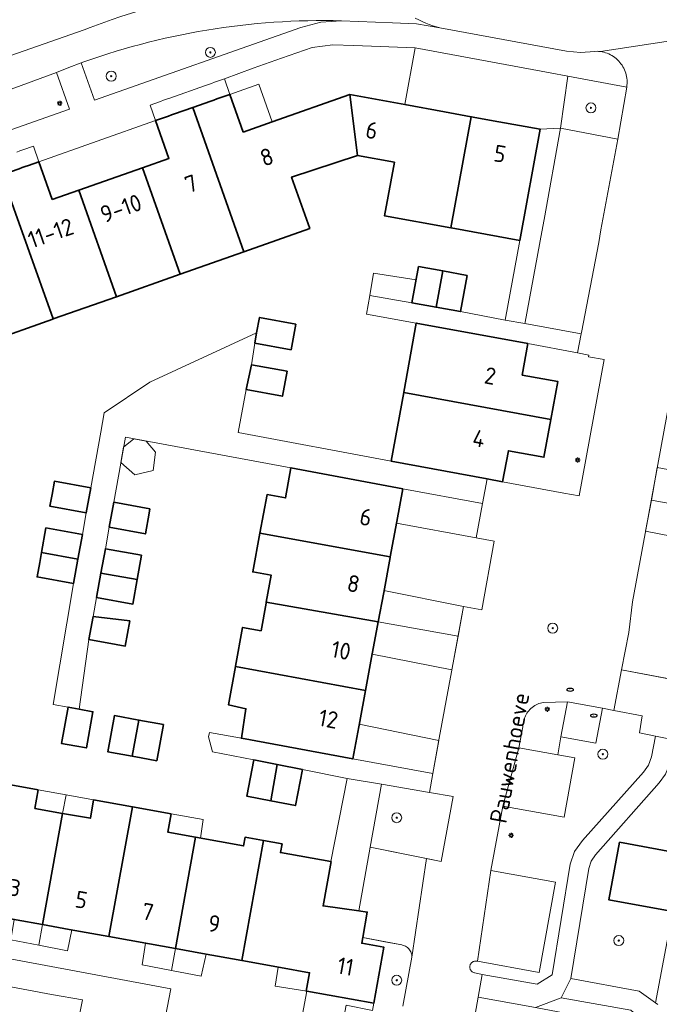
# Model space of a CAD drawing. Header units: metres. Extents: x 152610 to 160096, y 456114 to 462495.
# Tile 496 of 656: x 158115 to 158166, y 460273 to 460351. Entities that reach past the tile are written whole.
import ezdxf
from ezdxf.enums import TextEntityAlignment as Align

# ---------------------------------------------------------------- set-up
doc = ezdxf.new("R2010")
doc.units = ezdxf.units.M
doc.header["$LTSCALE"] = 0.5
doc.layers.get('0').update_dxf_attribs({"linetype": 'CONTINUOUS'})
for name, color, linetype, lineweight in [('B-PV-GR-BEPLANTING_CULTUUR_BODEMBEDEKKER-GV', 251, 'CONTINUOUS', 18), ('B-PV-GR-BEPLANTING_CULTUUR_HEESTERS-GV', 251, 'CONTINUOUS', 18), ('B-PV-GR-BOOM-S', 251, 'CONTINUOUS', 25), ('B-PV-IE-MEUBILAIR-S', 251, 'CONTINUOUS', 25), ('B-PV-IE-TERREINAFSCHEIDING_KUNSTMATIG_MUUR-G', 251, 'IE-TERREINAFSCHEIDING_KUNSTMATIG-SO', 18), ('B-PV-OG-BEBOUWING-GV', 6, 'CONTINUOUS', 35), ('B-PV-OG-BEBOUWING-T18', 1, 'CONTINUOUS', 18), ('B-PV-OG-BEBOUWING_OVERBOUWING-GV', 251, 'CONTINUOUS', 18), ('B-PV-OG-BEBOUWING_SCHUUR-GV', 251, 'CONTINUOUS', 18), ('B-PV-OG-TERREIN_BEGROEID-GV', 251, 'CONTINUOUS', 18), ('B-PV-OG-TOPOGRAFIE-T18', 1, 'CONTINUOUS', 18), ('B-PV-VH-GESLOTENVERHARDING_ASFALT-GV', 251, 'CONTINUOUS', 18), ('B-PV-VH-OPENVERHARDING_BETONSTRAATSTEEN-GV', 251, 'CONTINUOUS', 18), ('B-PV-VH-OPENVERHARDING_TEGEL-GV', 251, 'CONTINUOUS', 18)]:
    doc.layers.add(name, color=color, linetype=linetype, lineweight=lineweight)
doc.styles.add('NLCS-ISO', font='NLCS-ISO.ttf')
doc.styles.add('NLCS-ISO-M750-T18', font='NLCS-ISO.ttf', dxfattribs={"height": 1.35})
doc.linetypes.add('IE-TERREINAFSCHEIDING_KUNSTMATIG-SO', pattern='A,4,[82,NLCS.SHX,S=0.75,R=90,X=0,Y=0],4,-2', length=10)

# ---------------------------------------------------------------- blocks, each defined once
blk = doc.blocks.new('SIE-MEUBILAIR_PAAL_LICHTMAST-SO')
for points in [[(-0.62, 0), (-1, 0)], [(-0.71, 0.71), (-0.44, 0.44)], [(0, 1), (0, 0.62)], [(0.44, 0.44), (0.71, 0.71)], [(1, 0), (0.62, 0)], [(-0.71, -0.71), (-0.44, -0.44)], [(0, -0.62), (0, -1)], [(0.44, -0.44), (0.71, -0.71)]]:
    blk.add_lwpolyline(points)
blk.add_circle((0, 0), 0.5)
blk = doc.blocks.new('SIE-MEUBILAIR_PUT_RIOOLPUT-SO')
blk.add_ellipse((0, 0), major_axis=(1.25, 0), ratio=0.54)
at = {"style": 'NLCS-ISO'}
blk.add_text('ri', height=0.75, dxfattribs=at).set_placement((-0.04, 0.07), align=Align.MIDDLE_CENTER)
blk = doc.blocks.new('SGR-BOOM_GBKN-SO')
at = {"linetype": 'ByBlock', "lineweight": 18}
h = blk.add_hatch(color=0, dxfattribs=at)
h.dxf.hatch_style = 1
edge = h.paths.add_edge_path()
edge.add_arc((0, 0), 0.25, 0, 360)
at = {"color": 0, "linetype": 'ByBlock', "lineweight": 18}
for radius in [2, 0.25]:
    blk.add_circle((0, 0), radius, dxfattribs=at)
at = {"color": 0, "linetype": 'ByBlock', "lineweight": 18, "style": 'NLCS-ISO'}
blk.add_attdef('SOORT', (2.5, 0), '', height=1.5, dxfattribs=at)

msp = doc.modelspace()

# ---------------------------------------------------------------- linework, layer by layer
at = {"layer": 'B-PV-GR-BEPLANTING_CULTUUR_BODEMBEDEKKER-GV', "flags": 128}
for points in [[(158163.462, 460346.103), (158158.75, 460346.98), (158158.16, 460342.8), (158162.75, 460341.93)], [(158156.85, 460335.52), (158158.16, 460342.8), (158156.54, 460342.72), (158154.92, 460333.83), (158153.75, 460327.46), (158155.307, 460327.178), (158155.33, 460327.3), (158156.67, 460334.52)], [(158162.424, 460296.25), (158161.52, 460296.42), (158160.98, 460293.63), (158158.19, 460294.14), (158157.944, 460292.693), (158159.3, 460292.45), (158158.46, 460287.71), (158153.55, 460288.58), (158152.59, 460283.43), (158157.77, 460282.51), (158156.45, 460275.29), (158151.53, 460276.18), (158151.47, 460276.195), (158151.409, 460276.202), (158151.347, 460276.201), (158151.285, 460276.193), (158151.226, 460276.176), (158151.169, 460276.152), (158151.115, 460276.121), (158151.066, 460276.083), (158151.023, 460276.039), (158150.985, 460275.99), (158150.954, 460275.936), (158150.93, 460275.879), (158150.914, 460275.82), (158150.906, 460275.758), (158150.905, 460275.696), (158150.913, 460275.635), (158150.928, 460275.575), (158150.951, 460275.518), (158150.981, 460275.464), (158151.018, 460275.414), (158151.061, 460275.369), (158151.109, 460275.331), (158151.162, 460275.299), (158151.219, 460275.274), (158151.278, 460275.256), (158151.312, 460275.25), (158151.902, 460275.135), (158156.3, 460274.36), (158157.5, 460275.09), (158158.946, 460283.947), (158159.284, 460284.966), (158159.922, 460285.829), (158164.804, 460291.312), (158165.217, 460291.871), (158165.439, 460292.53), (158165.76, 460294.19), (158164.48, 460294.44), (158164.71, 460295.82)], [(158169.63, 460293.43), (158167.24, 460293.88), (158166.882, 460291.928), (158166.572, 460291.136), (158166.054, 460290.461), (158160.97, 460284.69), (158160.607, 460284.19), (158160.421, 460283.6), (158158.99, 460274.81), (158164.45, 460273.79), (158165.772, 460272.848), (158166.782, 460278.21), (158167.147, 460280.151), (158162.04, 460281.09), (158162.89, 460285.7), (158168.2, 460284.72), (158168.881, 460289.007), (158169.38, 460292.16)], [(158163.78, 460272.26), (158158.23, 460273.27), (158156.16, 460272.475), (158157.98, 460272.14), (158165.557, 460270.76)]]:
    msp.add_lwpolyline(points, close=True, dxfattribs=at)
msp.add_lwpolyline([(158145.559, 460272.58), (158146.274, 460276.516), (158146.273, 460276.604), (158146.263, 460276.691), (158146.246, 460276.777), (158146.22, 460276.861), (158146.188, 460276.942), (158146.148, 460277.02), (158146.101, 460277.094), (158146.047, 460277.164), (158145.988, 460277.228), (158145.923, 460277.287), (158145.852, 460277.339), (158145.778, 460277.385), (158145.699, 460277.424), (158145.617, 460277.455), (158145.533, 460277.479), (158145.48, 460277.49), (158144.119, 460277.747), (158142.352, 460278.08), (158142.271, 460277.617), (158144.038, 460277.3), (158143.23, 460272.82), (158143.133, 460272.246)], dxfattribs=at)
at = {"layer": 'B-PV-GR-BEPLANTING_CULTUUR_HEESTERS-GV', "flags": 128}
for points in [[(158141.634, 460349.434), (158139.956, 460349.469), (158138.291, 460349.255), (158135.859, 460348.406), (158133.588, 460347.613), (158131.28, 460346.76), (158131.72, 460345.515), (158134.04, 460346.33), (158135.1, 460343.32), (158141.32, 460345.5), (158145.717, 460344.699), (158146.54, 460349.23)], [(158158.19, 460294.14), (158158.73, 460296.94), (158156.808, 460296.889), (158156.685, 460296.865), (158156.564, 460296.832), (158156.445, 460296.792), (158156.329, 460296.745), (158156.216, 460296.69), (158156.106, 460296.628), (158156.001, 460296.56), (158155.901, 460296.484), (158155.806, 460296.403), (158155.716, 460296.316), (158155.631, 460296.223), (158155.553, 460296.125), (158155.481, 460296.022), (158155.416, 460295.914), (158155.358, 460295.803), (158155.307, 460295.688), (158155.263, 460295.571), (158155.227, 460295.451), (158155.199, 460295.328), (158155.179, 460295.205), (158155.166, 460295.08), (158155.162, 460294.954), (158155.162, 460294.93), (158154.84, 460293.25), (158157.944, 460292.693)], [(158143.85, 460290.339), (158141.11, 460290.811), (158139.807, 460284.151), (158139.81, 460284.15), (158139.169, 460280.611), (158142.024, 460280.211), (158142.95, 460285.309)], [(158147.688, 460289.679), (158143.85, 460290.339), (158142.95, 460285.309), (158147.45, 460284.397), (158148.62, 460284.16), (158149.59, 460289.35)], [(158143.23, 460272.82), (158137.875, 460273.78), (158136.96, 460268.97), (158140.07, 460267.61), (158141.02, 460272.66), (158143.133, 460272.246)]]:
    msp.add_lwpolyline(points, close=True, dxfattribs=at)
at = {"layer": 'B-PV-IE-TERREINAFSCHEIDING_KUNSTMATIG_MUUR-G', "flags": 128}
for points in [[(158163.62, 460302.49), (158163.04, 460299.5), (158168.78, 460298.4), (158168.69, 460297.77), (158181.76, 460295.37), (158182.24, 460297.84)], [(158149.59, 460289.35), (158148.62, 460284.16), (158142.95, 460285.309)], [(158153.55, 460288.58), (158152.59, 460283.43), (158157.77, 460282.51)], [(158142.706, 460280.115), (158142.352, 460278.08), (158145.48, 460277.49)]]:
    msp.add_lwpolyline(points, dxfattribs=at)
at = {"layer": 'B-PV-OG-BEBOUWING-GV', "flags": 128}
for points in [[(158132.78, 460342.5), (158131.72, 460345.515), (158130.923, 460345.238), (158130.677, 460345.151), (158130.432, 460345.065), (158130.188, 460344.978), (158128.75, 460344.47), (158132.83, 460332.93), (158138.11, 460334.79), (158136.66, 460338.9), (158141.93, 460340.63), (158141.32, 460345.5), (158135.1, 460343.32)], [(158145.717, 460344.699), (158141.32, 460345.5), (158141.93, 460340.63), (158144.879, 460340.09), (158144.1, 460335.8), (158149.387, 460334.844), (158151.03, 460343.73), (158148.887, 460344.121)], [(158132.83, 460332.93), (158128.75, 460344.47), (158127.303, 460343.958), (158127.058, 460343.872), (158126.813, 460343.785), (158126.567, 460343.698), (158125.78, 460343.42), (158126.84, 460340.4), (158124.72, 460339.65), (158127.74, 460331.13)], [(158153.231, 460343.327), (158151.03, 460343.73), (158149.387, 460334.844), (158149.41, 460334.84), (158154.92, 460333.83), (158156.54, 460342.72)], [(158117.51, 460337.11), (158116.44, 460340.12), (158115.603, 460339.827), (158115.358, 460339.741), (158115.113, 460339.655), (158114.868, 460339.57), (158113.473, 460339.081), (158117.597, 460327.553), (158122.65, 460329.33), (158119.63, 460337.86)], [(158127.74, 460331.13), (158124.72, 460339.65), (158119.63, 460337.86), (158122.65, 460329.33)], [(158117.597, 460327.553), (158113.473, 460339.081), (158113.47, 460339.08), (158112.04, 460338.574), (158111.795, 460338.488), (158111.55, 460338.401), (158111.305, 460338.315), (158110.5, 460338.03), (158111.57, 460335.01), (158104.16, 460332.4), (158104.733, 460330.778), (158105.72, 460327.98), (158110.81, 460329.78), (158112.27, 460325.67), (158117.56, 460327.54)], [(158148.749, 460331.391), (158146.81, 460331.74), (158146.28, 460328.838), (158148.214, 460328.491)], [(158150.7, 460331.04), (158148.749, 460331.391), (158148.214, 460328.491), (158150.18, 460328.14)], [(158136.99, 460327.13), (158134.09, 460327.68), (158133.859, 460326.433), (158133.71, 460325.63), (158136.61, 460325.09)], [(158155.566, 460325.591), (158146.63, 460327.23), (158145.63, 460321.7), (158145.624, 460321.666), (158157.399, 460319.516), (158157.96, 460322.55), (158155.11, 460323.07)], [(158136.29, 460323.38), (158133.462, 460323.888), (158133.02, 460321.92), (158135.92, 460321.37)], [(158157.399, 460319.516), (158145.624, 460321.666), (158144.63, 460316.18), (158152.295, 460314.76), (158153.54, 460314.53), (158154, 460317.01), (158156.84, 460316.493)], [(158145.55, 460313.98), (158136.608, 460315.65), (158136.17, 460313.24), (158134.69, 460313.51), (158134.12, 460310.42), (158144.549, 460308.527), (158145.074, 460311.367)], [(158120.6, 460314.04), (158117.69, 460314.57), (158117.499, 460313.504), (158117.33, 460312.57), (158120.23, 460312.04)], [(158125.33, 460312.36), (158122.43, 460312.89), (158122.07, 460310.89), (158124.97, 460310.36), (158125.271, 460312.026)], [(158119.92, 460310.309), (158117.01, 460310.84), (158116.655, 460308.88), (158119.561, 460308.353)], [(158144.549, 460308.527), (158134.12, 460310.42), (158133.55, 460307.32), (158135.03, 460307.05), (158134.633, 460304.9), (158143.584, 460303.328), (158144.022, 460305.688), (158144.54, 460308.48)], [(158124.66, 460308.66), (158121.76, 460309.18), (158121.409, 460307.223), (158124.311, 460306.713)], [(158119.561, 460308.353), (158116.655, 460308.88), (158116.511, 460308.082), (158116.3, 460306.92), (158119.2, 460306.39)], [(158124.311, 460306.713), (158121.409, 460307.223), (158121.06, 460305.28), (158123.96, 460304.75)], [(158143.584, 460303.328), (158134.633, 460304.9), (158134.62, 460304.83), (158134.21, 460302.62), (158132.74, 460302.89), (158132.17, 460299.79), (158132.166, 460299.767), (158142.569, 460297.851), (158143.057, 460300.483)], [(158123.72, 460303.4), (158120.782, 460303.744), (158120.45, 460301.91), (158122.617, 460301.521), (158123.35, 460301.39)], [(158142.569, 460297.851), (158132.166, 460299.767), (158131.6, 460296.7), (158133.005, 460296.377), (158132.649, 460294.017), (158141.55, 460292.36), (158142.105, 460295.353)], [(158119.661, 460296.346), (158118.78, 460296.51), (158118.25, 460293.61), (158119.312, 460293.414), (158120.25, 460293.24), (158120.77, 460296.14)], [(158124.441, 460295.476), (158122.49, 460295.83), (158121.96, 460292.93), (158123.915, 460292.575)], [(158126.4, 460295.12), (158124.441, 460295.476), (158123.915, 460292.575), (158124.625, 460292.445), (158125.87, 460292.22)], [(158135.509, 460291.919), (158133.64, 460292.29), (158133.07, 460289.4), (158134.986, 460289.021)], [(158137.53, 460291.52), (158135.509, 460291.919), (158134.986, 460289.021), (158136.96, 460288.63)], [(158172.83, 460291.531), (158171.91, 460291.7), (158171.399, 460288.49), (158168.881, 460289.007), (158168.2, 460284.72), (158162.89, 460285.7), (158162.04, 460281.09), (158167.147, 460280.151), (158172.86, 460279.11), (158175.014, 460291.129), (158175.01, 460291.13), (158173.598, 460291.39), (158173.342, 460291.437), (158173.086, 460291.484)], [(158116.39, 460289.89), (158113.289, 460290.45), (158111.42, 460280.07), (158114.619, 460279.499), (158116.74, 460279.12), (158118.34, 460288.01), (158116.13, 460288.41)], [(158123.919, 460288.53), (158120.82, 460289.09), (158120.56, 460287.62), (158118.34, 460288.01), (158116.74, 460279.12), (158118.863, 460278.736), (158122.05, 460278.16)], [(158127.02, 460287.98), (158123.919, 460288.53), (158122.05, 460278.16), (158125.292, 460277.575), (158127.37, 460277.2), (158128.97, 460286.1), (158126.76, 460286.5)], [(158134.409, 460285.83), (158132.93, 460286.1), (158132.81, 460285.41), (158128.97, 460286.1), (158127.37, 460277.2), (158129.531, 460276.813), (158132.68, 460276.25)], [(158135.89, 460285.57), (158134.409, 460285.83), (158132.68, 460276.25), (158135.763, 460275.692), (158138.1, 460275.27), (158137.829, 460273.79), (158137.875, 460273.78), (158143.23, 460272.82), (158144.038, 460277.3), (158142.271, 460277.617), (158142.352, 460278.08), (158142.706, 460280.115), (158142.024, 460280.211), (158139.169, 460280.611), (158139.81, 460284.15), (158139.807, 460284.151), (158135.76, 460284.88)]]:
    msp.add_lwpolyline(points, close=True, dxfattribs=at)
at = {"layer": 'B-PV-OG-BEBOUWING_OVERBOUWING-GV', "flags": 128}
for points in [[(158146.615, 460330.67), (158143.202, 460331.215), (158142.921, 460329.438), (158146.28, 460328.838)], [(158165.433, 460313.073), (158171.852, 460311.881), (158172.313, 460314.378), (158172.333, 460314.486), (158165.912, 460315.674)], [(158151.93, 460312.8), (158145.55, 460313.98), (158145.074, 460311.367), (158145.046, 460311.215), (158151.43, 460310.06)], [(158171.852, 460311.881), (158165.433, 460313.073), (158164.975, 460310.589), (158171.382, 460309.332), (158171.85, 460311.87)], [(158143.583, 460303.321), (158149.981, 460302.193), (158150.42, 460304.56), (158144.048, 460305.826), (158144.022, 460305.688), (158143.584, 460303.328)], [(158149.981, 460302.193), (158143.583, 460303.321), (158143.105, 460300.744), (158149.479, 460299.49)], [(158148.439, 460293.848), (158142.066, 460295.144), (158141.55, 460292.36), (158147.95, 460291.19)], [(158118.34, 460288.01), (158118.619, 460289.487), (158116.39, 460289.89), (158116.13, 460288.41)], [(158120.82, 460289.09), (158118.619, 460289.487), (158118.34, 460288.01), (158120.56, 460287.62)], [(158129.576, 460287.527), (158127.02, 460287.98), (158126.76, 460286.5), (158128.97, 460286.1), (158129.374, 460286.027)], [(158116.431, 460277.471), (158116.74, 460279.12), (158114.619, 460279.499), (158114.457, 460279.528), (158114.205, 460277.905)], [(158118.863, 460278.736), (158116.74, 460279.12), (158116.431, 460277.471), (158118.725, 460277.022), (158119.083, 460278.696)], [(158127.061, 460275.443), (158127.37, 460277.2), (158125.292, 460277.575), (158124.983, 460277.631), (158124.712, 460275.905)], [(158129.531, 460276.813), (158127.37, 460277.2), (158127.061, 460275.443), (158129.418, 460274.981), (158129.816, 460276.762)], [(158135.763, 460275.692), (158135.594, 460275.723), (158135.348, 460274.186), (158137.875, 460273.78), (158137.829, 460273.79), (158138.1, 460275.27)]]:
    msp.add_lwpolyline(points, close=True, dxfattribs=at)
at = {"layer": 'B-PV-OG-BEBOUWING_SCHUUR-GV', "flags": 128}
msp.add_lwpolyline([(158125.03, 460317.782), (158124.05, 460317.963), (158123.219, 460317.304), (158122.999, 460316.074), (158124.118, 460315.083), (158125.59, 460315.429), (158125.778, 460316.894)], close=True, dxfattribs=at)
at = {"layer": 'B-PV-OG-TERREIN_BEGROEID-GV', "flags": 128}
msp.add_lwpolyline([(158112.026, 460347.876), (158120.054, 460350.672), (158120.54, 460350.863), (158121.127, 460351.086), (158121.718, 460351.302), (158122.311, 460351.511), (158122.907, 460351.711), (158123.505, 460351.904), (158124.105, 460352.09), (158124.708, 460352.268), (158125.313, 460352.438), (158125.92, 460352.6), (158126.53, 460352.755), (158127.141, 460352.902), (158127.754, 460353.041), (158128.369, 460353.172), (158128.985, 460353.296), (158130.193, 460362.414), (158130.163, 460363.76), (158129.39, 460364.819), (158127.822, 460365.242), (158126.682, 460365.55), (158112.775, 460359.672)], dxfattribs=at)
for points in [[(158139.983, 460351.415), (158139.305, 460351.42), (158138.628, 460351.417), (158137.951, 460351.406), (158137.273, 460351.387), (158136.597, 460351.36), (158135.92, 460351.325), (158135.244, 460351.282), (158134.569, 460351.231), (158133.894, 460351.172), (158133.22, 460351.105), (158132.547, 460351.03), (158131.874, 460350.947), (158131.203, 460350.856), (158130.533, 460350.758), (158129.864, 460350.651), (158129.196, 460350.537), (158128.53, 460350.414), (158127.865, 460350.284), (158127.202, 460350.146), (158126.54, 460350), (158125.881, 460349.847), (158125.223, 460349.685), (158124.567, 460349.516), (158123.913, 460349.339), (158123.261, 460349.154), (158122.612, 460348.962), (158121.965, 460348.762), (158121.32, 460348.554), (158120.677, 460348.339), (158120.038, 460348.116), (158119.819, 460348.038), (158120.89, 460345.05), (158137.383, 460350.865), (158138.997, 460351.285), (158140.66, 460351.402)], [(158118.89, 460344.33), (158117.84, 460347.271), (158097.46, 460339.78), (158098.4, 460337.11)]]:
    msp.add_lwpolyline(points, close=True, dxfattribs=at)
at = {"layer": 'B-PV-VH-GESLOTENVERHARDING_ASFALT-GV', "flags": 128}
for points in [[(158146.547, 460351.602), (158146.823, 460351.468), (158147.102, 460351.343), (158147.384, 460351.224), (158147.669, 460351.113), (158147.957, 460351.01), (158148.247, 460350.914), (158148.518, 460350.832), (158158.639, 460348.973), (158159.773, 460348.863), (158160.91, 460348.946), (158161.11, 460348.961), (158161.217, 460348.955), (158161.356, 460348.94), (158170.994, 460350.41), (158171.168, 460350.467), (158171.345, 460350.517), (158171.94, 460350.59), (158176.817, 460351.379), (158187.881, 460353.173)], [(158097.46, 460339.78), (158117.84, 460347.271), (158118.826, 460347.664), (158119.819, 460348.038), (158120.038, 460348.116), (158120.677, 460348.339), (158121.32, 460348.554), (158121.965, 460348.762), (158122.612, 460348.962), (158123.261, 460349.154), (158123.913, 460349.339), (158124.567, 460349.516), (158125.223, 460349.685), (158125.881, 460349.847), (158126.54, 460350), (158127.202, 460350.146), (158127.865, 460350.284), (158128.53, 460350.414), (158129.196, 460350.537), (158129.864, 460350.651), (158130.533, 460350.758), (158131.203, 460350.856), (158131.874, 460350.947), (158132.547, 460351.03), (158133.22, 460351.105), (158133.894, 460351.172), (158134.569, 460351.231), (158135.244, 460351.282), (158135.92, 460351.325), (158136.597, 460351.36), (158137.273, 460351.387), (158137.951, 460351.406), (158138.628, 460351.417), (158139.305, 460351.42), (158139.983, 460351.415), (158140.66, 460351.402), (158144.737, 460351.243), (158146.64, 460351.157), (158148.518, 460350.832), (158148.247, 460350.914), (158147.957, 460351.01), (158147.669, 460351.113), (158147.384, 460351.224), (158147.102, 460351.343), (158146.823, 460351.468), (158146.547, 460351.602)], [(158122.311, 460351.511), (158121.718, 460351.302), (158121.127, 460351.086), (158120.54, 460350.863), (158120.054, 460350.672), (158112.026, 460347.876)]]:
    msp.add_lwpolyline(points, dxfattribs=at)
at = {"layer": 'B-PV-VH-OPENVERHARDING_BETONSTRAATSTEEN-GV', "flags": 128}
for points in [[(158170.994, 460350.41), (158161.356, 460348.94), (158161.495, 460348.917), (158161.632, 460348.886), (158161.767, 460348.848), (158161.9, 460348.801), (158162.03, 460348.748), (158162.157, 460348.687), (158162.28, 460348.619), (158162.399, 460348.544), (158162.513, 460348.462), (158162.623, 460348.374), (158162.727, 460348.28), (158162.826, 460348.18), (158162.919, 460348.075), (158163.006, 460347.964), (158163.087, 460347.849), (158163.161, 460347.73), (158163.227, 460347.606), (158163.287, 460347.479), (158163.34, 460347.348), (158163.385, 460347.215), (158163.422, 460347.08), (158163.451, 460346.942), (158163.473, 460346.804), (158163.487, 460346.664), (158163.493, 460346.523), (158163.49, 460346.383), (158163.48, 460346.242), (158163.462, 460346.103), (158162.75, 460341.93), (158161.4, 460334.67), (158161.22, 460333.68), (158159.85, 460326.47), (158159.83, 460326.36), (158159.539, 460324.832), (158160.44, 460324.66), (158160.414, 460324.514), (158161.66, 460324.3), (158159.67, 460313.4), (158158.43, 460313.63), (158153.54, 460314.53), (158152.295, 460314.76), (158151.93, 460312.8), (158151.43, 460310.06), (158152.869, 460309.769), (158151.881, 460304.29), (158150.42, 460304.56), (158149.451, 460299.337), (158148.472, 460294.025), (158147.95, 460291.19), (158147.688, 460289.679), (158149.59, 460289.35), (158148.62, 460284.16), (158147.45, 460284.397), (158146.274, 460276.516), (158145.559, 460272.58)], [(158151.099, 460270.586), (158151.58, 460273.32), (158151.902, 460275.135), (158151.312, 460275.25), (158151.278, 460275.256), (158151.219, 460275.274), (158151.162, 460275.299), (158151.109, 460275.331), (158151.061, 460275.369), (158151.018, 460275.414), (158150.981, 460275.464), (158150.951, 460275.518), (158150.928, 460275.575), (158150.913, 460275.635), (158150.905, 460275.696), (158150.906, 460275.758), (158150.914, 460275.82), (158150.93, 460275.879), (158150.954, 460275.936), (158150.985, 460275.99), (158151.023, 460276.039), (158151.066, 460276.083), (158151.115, 460276.121), (158151.169, 460276.152), (158151.226, 460276.176), (158151.285, 460276.193), (158151.347, 460276.201), (158151.409, 460276.202), (158151.47, 460276.195), (158151.53, 460276.18), (158152.59, 460283.43), (158153.55, 460288.58), (158154.84, 460293.25), (158155.162, 460294.93), (158155.162, 460294.954), (158155.166, 460295.08), (158155.179, 460295.205), (158155.199, 460295.328), (158155.227, 460295.451), (158155.263, 460295.571), (158155.307, 460295.688), (158155.358, 460295.803), (158155.416, 460295.914), (158155.481, 460296.022), (158155.553, 460296.125), (158155.631, 460296.223), (158155.716, 460296.316), (158155.806, 460296.403), (158155.901, 460296.484), (158156.001, 460296.56), (158156.106, 460296.628), (158156.216, 460296.69), (158156.329, 460296.745), (158156.445, 460296.792), (158156.564, 460296.832), (158156.685, 460296.865), (158156.808, 460296.889), (158158.73, 460296.94), (158161.52, 460296.42), (158162.424, 460296.25), (158163.04, 460299.5), (158163.62, 460302.49), (158163.93, 460304.92), (158164.94, 460310.398), (158166.916, 460321.126)], [(158167.871, 460298.574), (158163.04, 460299.5), (158162.424, 460296.25), (158164.71, 460295.82), (158164.48, 460294.44), (158165.76, 460294.19), (158167.24, 460293.88)]]:
    msp.add_lwpolyline(points, dxfattribs=at)
for points in [[(158156.67, 460334.52), (158155.33, 460327.3), (158155.307, 460327.178), (158159.83, 460326.36), (158159.85, 460326.47), (158161.22, 460333.68), (158161.4, 460334.67), (158162.75, 460341.93), (158158.16, 460342.8), (158156.85, 460335.52)], [(158161.52, 460296.42), (158158.73, 460296.94), (158158.19, 460294.14), (158160.98, 460293.63)], [(158157.944, 460292.693), (158154.84, 460293.25), (158153.55, 460288.58), (158158.46, 460287.71), (158159.3, 460292.45)], [(158147.45, 460284.397), (158142.95, 460285.309), (158142.024, 460280.211), (158142.706, 460280.115), (158142.352, 460278.08), (158144.119, 460277.747), (158145.48, 460277.49), (158145.533, 460277.479), (158145.617, 460277.455), (158145.699, 460277.424), (158145.778, 460277.385), (158145.852, 460277.339), (158145.923, 460277.287), (158145.988, 460277.228), (158146.047, 460277.164), (158146.101, 460277.094), (158146.148, 460277.02), (158146.188, 460276.942), (158146.22, 460276.861), (158146.246, 460276.777), (158146.263, 460276.691), (158146.273, 460276.604), (158146.274, 460276.516)], [(158157.77, 460282.51), (158152.59, 460283.43), (158151.53, 460276.18), (158156.45, 460275.29)]]:
    msp.add_lwpolyline(points, close=True, dxfattribs=at)
at = {"layer": 'B-PV-VH-OPENVERHARDING_TEGEL-GV', "flags": 128}
for points in [[(158114.675, 460340.902), (158114.92, 460340.988), (158115.165, 460341.075), (158116, 460341.37), (158116.44, 460340.12), (158125.78, 460343.42), (158125.34, 460344.66), (158126.168, 460344.953), (158126.414, 460345.04), (158126.659, 460345.126), (158126.904, 460345.213), (158129.758, 460346.222), (158130.002, 460346.308), (158130.247, 460346.395), (158130.493, 460346.482), (158131.28, 460346.76), (158133.588, 460347.613), (158135.859, 460348.406), (158138.291, 460349.255), (158139.956, 460349.469), (158141.634, 460349.434), (158146.54, 460349.23), (158157.34, 460347.23), (158158.75, 460346.98), (158163.462, 460346.103), (158163.48, 460346.242), (158163.49, 460346.383), (158163.493, 460346.523), (158163.487, 460346.664), (158163.473, 460346.804), (158163.451, 460346.942), (158163.422, 460347.08), (158163.385, 460347.215), (158163.34, 460347.348), (158163.287, 460347.479), (158163.227, 460347.606), (158163.161, 460347.73), (158163.087, 460347.849), (158163.006, 460347.964), (158162.919, 460348.075), (158162.826, 460348.18), (158162.727, 460348.28), (158162.623, 460348.374), (158162.513, 460348.462), (158162.399, 460348.544), (158162.28, 460348.619), (158162.157, 460348.687), (158162.03, 460348.748), (158161.9, 460348.801), (158161.767, 460348.848), (158161.632, 460348.886), (158161.495, 460348.917), (158161.356, 460348.94), (158161.217, 460348.955), (158161.11, 460348.961), (158160.91, 460348.946), (158159.773, 460348.863), (158158.639, 460348.973), (158148.518, 460350.832), (158146.64, 460351.157), (158144.737, 460351.243), (158140.66, 460351.402), (158138.997, 460351.285), (158137.383, 460350.865), (158120.89, 460345.05), (158119.819, 460348.038), (158118.826, 460347.664), (158117.84, 460347.271), (158118.89, 460344.33), (158098.4, 460337.11)], [(158111.34, 460274.66), (158117.45, 460273.53), (158119.942, 460273.087), (158119.507, 460270.998), (158118.98, 460268.14), (158121.067, 460267.754), (158121.39, 460269.58), (158131.19, 460267.8), (158136.44, 460266.84), (158136.51, 460267.24), (158139.68, 460265.75), (158140.38, 460265.63), (158140.04, 460263.7), (158140.94, 460263.52), (158141.3, 460265.55), (158144.2, 460265.05), (158144.51, 460266.82), (158140.07, 460267.61), (158136.96, 460268.97), (158126.4, 460270.94), (158127, 460273.99), (158103.4, 460278.38)], [(158165.95, 460272.72), (158165.772, 460272.848), (158164.45, 460273.79), (158158.99, 460274.81), (158158.23, 460273.27), (158163.78, 460272.26)]]:
    msp.add_lwpolyline(points, dxfattribs=at)
for points in [[(158146.28, 460328.838), (158142.921, 460329.438), (158142.641, 460327.939), (158146.63, 460327.23), (158155.566, 460325.591), (158159.539, 460324.832), (158159.83, 460326.36), (158155.307, 460327.178), (158153.75, 460327.46), (158150.18, 460328.14), (158148.214, 460328.491)], [(158133.71, 460325.63), (158133.859, 460326.433), (158125.308, 460322.494), (158121.657, 460320.034), (158121.41, 460318.49), (158120.6, 460314.04), (158120.23, 460312.04), (158119.92, 460310.309), (158119.561, 460308.353), (158119.2, 460306.39), (158117.581, 460296.726), (158118.78, 460296.51), (158119.661, 460296.346), (158120.45, 460301.91), (158120.782, 460303.744), (158121.06, 460305.28), (158121.409, 460307.223), (158121.76, 460309.18), (158122.07, 460310.89), (158122.43, 460312.89), (158123.36, 460318.09), (158136.608, 460315.65), (158145.55, 460313.98), (158151.93, 460312.8), (158152.295, 460314.76), (158144.63, 460316.18), (158132.37, 460318.46), (158133.02, 460321.92), (158133.462, 460323.888), (158133.66, 460325.279)], [(158132.649, 460294.017), (158130.09, 460294.47), (158130.02, 460294.12), (158130.339, 460292.939), (158133.64, 460292.29), (158135.509, 460291.919), (158137.53, 460291.52), (158141.11, 460290.811), (158143.85, 460290.339), (158147.688, 460289.679), (158147.95, 460291.19), (158141.55, 460292.36)], [(158167.24, 460293.88), (158165.76, 460294.19), (158165.439, 460292.53), (158165.217, 460291.871), (158164.804, 460291.312), (158159.922, 460285.829), (158159.284, 460284.966), (158158.946, 460283.947), (158157.5, 460275.09), (158156.3, 460274.36), (158151.902, 460275.135), (158151.58, 460273.32), (158156.16, 460272.475), (158158.23, 460273.27), (158158.99, 460274.81), (158160.421, 460283.6), (158160.607, 460284.19), (158160.97, 460284.69), (158166.054, 460290.461), (158166.572, 460291.136), (158166.882, 460291.928)]]:
    msp.add_lwpolyline(points, close=True, dxfattribs=at)

# ---------------------------------------------------------------- block references
at = {"layer": 'B-PV-GR-BOOM-S', "xscale": 0.2, "yscale": 0.2, "zscale": 0.2}
for p in [(158130.159, 460348.875), (158122.231, 460346.972), (158160.605, 460344.435), (158157.541, 460302.824), (158161.556, 460292.741), (158145.065, 460287.666), (158162.825, 460277.835), (158145.065, 460274.664)]:
    msp.add_blockref('SGR-BOOM_GBKN-SO', p, dxfattribs=at)
at = {"layer": 'B-PV-IE-MEUBILAIR-S', "xscale": 0.2, "yscale": 0.2, "zscale": 0.2}
for name, p in [('SIE-MEUBILAIR_PAAL_LICHTMAST-SO', (158118.105, 460344.805)), ('SIE-MEUBILAIR_PAAL_LICHTMAST-SO', (158159.538, 460316.267)), ('SIE-MEUBILAIR_PUT_RIOOLPUT-SO', (158158.94, 460297.9)), ('SIE-MEUBILAIR_PAAL_LICHTMAST-SO', (158157.106, 460296.342)), ('SIE-MEUBILAIR_PUT_RIOOLPUT-SO', (158160.83, 460295.83)), ('SIE-MEUBILAIR_PAAL_LICHTMAST-SO', (158154.217, 460286.251))]:
    msp.add_blockref(name, p, dxfattribs=at)

# ---------------------------------------------------------------- texts
at = {"layer": 'B-PV-OG-BEBOUWING-T18', "style": 'NLCS-ISO-M750-T18'}
for s, rotation, p in [('6', 349.7, (158143.07, 460342.64)), ('5', 349.6, (158153.327, 460340.767)), ('8', 19.4, (158134.67, 460340.513)), ('7', 19.5, (158128.623, 460338.378)), ('9-10', 19.4, (158123.004, 460336.397)), ('11-12', 19.3, (158117.393, 460334.423)), ('2', 349.5, (158152.55, 460323.003)), ('4', 349.5, (158151.638, 460317.991)), ('6', 349.6, (158142.591, 460311.705)), ('8', 349.5, (158141.608, 460306.384)), ('10', 349.5, (158140.618, 460301.045)), ('12', 349.5, (158139.601, 460295.562)), ('3', 349.9, (158114.519, 460282.056)), ('5', 349.7, (158119.84, 460281.1)), ('7', 349.7, (158125.154, 460280.14)), ('9', 349.9, (158130.465, 460279.186)), ('11', 349.8, (158140.971, 460275.766))]:
    msp.add_text(s, height=1.35, rotation=rotation, dxfattribs=at).set_placement(p, align=Align.MIDDLE)
at = {"layer": 'B-PV-OG-TOPOGRAFIE-T18', "style": 'NLCS-ISO-M750-T18'}
msp.add_text('Pauwenhoeve', height=1.35, rotation=79.8, dxfattribs=at).set_placement((158154.093, 460292.456), align=Align.MIDDLE)

doc.saveas('drawing.dxf')
